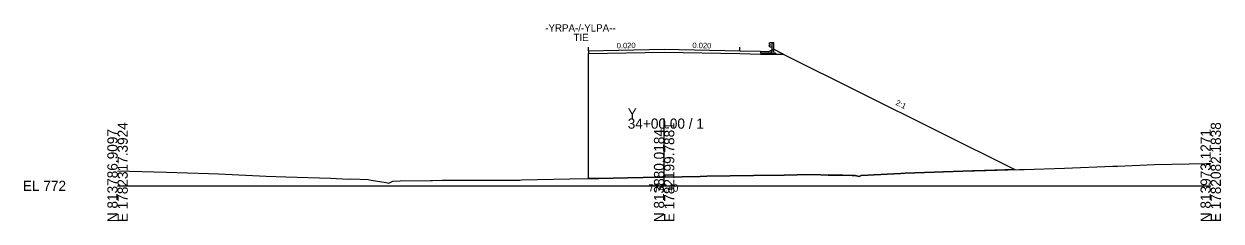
# Model space of a CAD drawing. Extents: x -12583 to 5303, y -44 to 25667.
# Drawn here: x 1974.3 to 2302.8, y 4490.3 to 4544.5 of the extents above; entities that cross this region are included whole.
import ezdxf

# ---------------------------------------------------------------- set-up
doc = ezdxf.new("R2010")
doc.units = 0
for name, color, linetype in [('Exist Cross Section Cell', 7, 'Continuous'), ('Exist XS Center Line Elevation Label', 7, 'Continuous'), ('Exist XS Ground Line', 7, 'Continuous'), ('Prop XS Dump Level', 7, 'Continuous'), ('Prop XS Earthwork Shape', 7, 'Continuous'), ('Prop XS EOT Tick Mark', 7, 'Continuous'), ('Prop XS Finish Grade', 7, 'Continuous'), ('Prop XS Finish Grade CurbGutter', 7, 'Continuous'), ('Prop XS Finish Grade Earthwork', 7, 'Continuous'), ('Prop XS Finish Grade Paved Shoulder', 7, 'Continuous'), ('Prop XS Finish Grade Pavement', 7, 'Continuous'), ('Prop XS Guardrail', 7, 'Continuous'), ('Prop XS Label Text', 7, 'Continuous'), ('Prop XS Pvmt Edge Slope', 7, 'Continuous'), ('Prop XS SE Text', 7, 'Continuous'), ('Prop XS Side Slope Text', 7, 'Continuous'), ('Prop XS Subgrade CurbGutter', 7, 'Continuous'), ('Prop XS Subgrade Earthwork', 7, 'Continuous')]:
    doc.layers.add(name, color=color, linetype=linetype)

msp = doc.modelspace()

# ---------------------------------------------------------------- linework, layer by layer
at = {"layer": 'Exist Cross Section Cell'}
for p, q in [((2150, 4500), (2150, 4518.51)), ((2000, 4500), (2150, 4500)), ((2150, 4500), (2300, 4500))]:
    msp.add_line(p, q, dxfattribs=at)
at = {"layer": 'Exist XS Ground Line'}
for p, q in [((2235.2, 4504.15), (2247.56, 4504.49)), ((2247.56, 4504.49), (2248.8, 4504.53)), ((2248.8, 4504.53), (2259.87, 4504.88)), ((2259.87, 4504.88), (2273.12, 4505.39)), ((2273.12, 4505.39), (2273.83, 4505.42)), ((2273.83, 4505.42), (2274.41, 4505.45)), ((2274.41, 4505.45), (2284.56, 4505.87)), ((2284.56, 4505.87), (2298.85, 4506.14)), ((2298.85, 4506.14), (2300, 4506.17)), ((2000, 4504.15), (2013.44, 4503.72)), ((2013.44, 4503.72), (2024.99, 4503.43)), ((2024.99, 4503.43), (2027.69, 4503.31)), ((2027.69, 4503.31), (2040.82, 4502.7)), ((2040.82, 4502.7), (2046.16, 4502.48)), ((2046.16, 4502.48), (2058.49, 4502.09)), ((2058.49, 4502.09), (2063.28, 4501.84)), ((2063.28, 4501.84), (2064.15, 4501.9)), ((2064.15, 4501.9), (2068.73, 4501.72)), ((2068.73, 4501.72), (2069.63, 4501.6)), ((2069.63, 4501.6), (2073.73, 4500.92)), ((2073.73, 4500.92), (2074.42, 4500.75)), ((2074.42, 4500.75), (2075.59, 4501.28)), ((2075.59, 4501.28), (2077.52, 4501.39)), ((2077.52, 4501.39), (2085.87, 4501.46)), ((2085.87, 4501.46), (2086.39, 4501.47)), ((2086.39, 4501.47), (2089.11, 4501.6)), ((2089.11, 4501.6), (2090.24, 4501.58)), ((2090.24, 4501.58), (2093.21, 4501.56)), ((2093.21, 4501.56), (2110.41, 4501.6)), ((2110.41, 4501.6), (2110.88, 4501.62)), ((2110.88, 4501.62), (2124.08, 4501.97)), ((2124.08, 4501.97), (2132.07, 4502.06)), ((2132.07, 4502.06), (2139.93, 4502.23)), ((2139.93, 4502.23), (2148.52, 4502.38)), ((2148.52, 4502.38), (2150, 4502.4)), ((2150, 4502.4), (2159.92, 4502.58)), ((2159.92, 4502.58), (2161.68, 4502.64)), ((2161.68, 4502.64), (2174.57, 4502.8)), ((2174.57, 4502.8), (2182.98, 4502.93)), ((2182.98, 4502.93), (2186.5, 4503.03)), ((2186.5, 4503.03), (2190.86, 4503.1)), ((2190.86, 4503.1), (2195.02, 4502.91)), ((2195.02, 4502.91), (2199.06, 4502.91)), ((2199.06, 4502.91), (2201.64, 4502.81)), ((2201.64, 4502.81), (2202.45, 4502.81)), ((2202.45, 4502.81), (2203.55, 4502.6)), ((2203.55, 4502.6), (2204.09, 4502.85)), ((2204.09, 4502.85), (2213.01, 4503.33)), ((2213.01, 4503.33), (2214.92, 4503.41)), ((2214.92, 4503.41), (2216.18, 4503.46)), ((2216.18, 4503.46), (2234.59, 4504.13)), ((2234.59, 4504.13), (2235.2, 4504.15))]:
    msp.add_line(p, q, dxfattribs=at)
at = {"layer": 'Prop XS Dump Level'}
for p, q in [((2129.25, 4537.13), (2150, 4537.54)), ((2150, 4537.54), (2170.75, 4537.13))]:
    msp.add_line(p, q, dxfattribs=at)
at = {"layer": 'Prop XS Earthwork Shape'}
msp.add_lwpolyline([(2182.68, 4536.22), (2246.22, 4504.45), (2235.2, 4504.15), (2234.59, 4504.13), (2216.18, 4503.46), (2214.92, 4503.41), (2213.01, 4503.33), (2204.09, 4502.85), (2203.55, 4502.6), (2202.45, 4502.81), (2201.64, 4502.81), (2199.06, 4502.91), (2195.02, 4502.91), (2190.86, 4503.1), (2186.5, 4503.03), (2182.98, 4502.93), (2174.57, 4502.8), (2161.68, 4502.64), (2159.92, 4502.58), (2150, 4502.4), (2148.52, 4502.38), (2139.93, 4502.23), (2132.07, 4502.06), (2129.25, 4502.03), (2129.25, 4536.34), (2150, 4536.75), (2170.73, 4536.34), (2176.42, 4536.22), (2180.81, 4536.22)], close=True, dxfattribs=at)
at = {"layer": 'Prop XS EOT Tick Mark'}
for p, q in [((2129.25, 4537.13), (2129.25, 4538.13)), ((2170.75, 4537.13), (2170.75, 4538.13))]:
    msp.add_line(p, q, dxfattribs=at)
at = {"layer": 'Prop XS Finish Grade'}
for p, q in [((2129.25, 4537.13), (2129.25, 4536.34)), ((2179.44, 4537.26), (2180.02, 4537.55)), ((2182.68, 4536.22), (2180.02, 4537.55))]:
    msp.add_line(p, q, dxfattribs=at)
at = {"layer": 'Prop XS Finish Grade CurbGutter'}
for p, q in [((2178.75, 4536.92), (2179.44, 4537.26)), ((2176.42, 4537.01), (2178.75, 4536.92))]:
    msp.add_line(p, q, dxfattribs=at)
at = {"layer": 'Prop XS Finish Grade Earthwork'}
for p, q in [((2129.25, 4502.03), (2129.25, 4536.34)), ((2182.68, 4536.22), (2246.22, 4504.45))]:
    msp.add_line(p, q, dxfattribs=at)
at = {"layer": 'Prop XS Finish Grade Paved Shoulder'}
msp.add_line((2170.75, 4537.13), (2176.42, 4537.01), dxfattribs=at)
at = {"layer": 'Prop XS Finish Grade Pavement'}
for p, q in [((2129.25, 4537.13), (2150, 4537.54)), ((2150, 4537.54), (2170.75, 4537.13))]:
    msp.add_line(p, q, dxfattribs=at)
at = {"layer": 'Prop XS Guardrail'}
for p, q in [((2178.78, 4539.12), (2178.75, 4539.06)), ((2178.75, 4539.06), (2178.78, 4539)), ((2178.78, 4538.5), (2178.75, 4538.44)), ((2178.75, 4538.44), (2178.78, 4538.38)), ((2179.07, 4539.32), (2178.78, 4539.12)), ((2178.78, 4539), (2179.07, 4538.8)), ((2179.07, 4538.7), (2178.78, 4538.5)), ((2178.78, 4538.38), (2179.07, 4538.18)), ((2179.57, 4539.32), (2179.07, 4539.32)), ((2179.07, 4538.8), (2179.07, 4538.7)), ((2179.07, 4538.18), (2179.57, 4538.18)), ((2180.07, 4539.32), (2179.57, 4539.32)), ((2179.57, 4539.32), (2179.57, 4536.82)), ((2180.07, 4536.82), (2180.07, 4539.32))]:
    msp.add_line(p, q, dxfattribs=at)
at = {"layer": 'Prop XS Pvmt Edge Slope'}
for p, q in [((2179.44, 4536.59), (2180.44, 4536.59)), ((2180.44, 4536.59), (2180.81, 4536.22))]:
    msp.add_line(p, q, dxfattribs=at)
at = {"layer": 'Prop XS Subgrade CurbGutter'}
for p, q in [((2179.44, 4536.59), (2179.44, 4537.26)), ((2176.42, 4537.01), (2176.42, 4536.59)), ((2176.42, 4536.59), (2179.44, 4536.59))]:
    msp.add_line(p, q, dxfattribs=at)
at = {"layer": 'Prop XS Subgrade Earthwork'}
for p, q in [((2129.25, 4536.34), (2150, 4536.75)), ((2150, 4536.75), (2170.73, 4536.34)), ((2170.73, 4536.34), (2176.42, 4536.22)), ((2176.42, 4536.22), (2180.81, 4536.22)), ((2180.81, 4536.22), (2182.68, 4536.22))]:
    msp.add_line(p, q, dxfattribs=at)

# ---------------------------------------------------------------- texts
at = {"layer": 'Exist Cross Section Cell'}
for s, p in [('Y', (2140, 4518.51)), ('34+00.00 / 1', (2140, 4515.71)), ('EL 772', (1974, 4498.6))]:
    msp.add_text(s, height=2.8, dxfattribs=at).set_placement(p)
for s, p in [('E 1782317.3924', (2002.8, 4490)), ('N 813786.9097', (2000, 4490)), ('N 813880.0184', (2150, 4490)), ('E 1782199.7881', (2152.8, 4490)), ('N 813973.1271', (2300, 4490)), ('E 1782082.1838', (2302.8, 4490))]:
    msp.add_text(s, height=2.8, rotation=90, dxfattribs=at).set_placement(p)
at = {"layer": 'Exist XS Center Line Elevation Label'}
msp.add_text('774.40', height=2, dxfattribs=at).set_placement((2145.71, 4498.4))
at = {"layer": 'Prop XS Dump Level'}
msp.add_text('Case2', height=0.04, dxfattribs=at).set_placement((2176.42, 4536.97))
at = {"layer": 'Prop XS Label Text'}
for s, p in [('-YRPA-/-YLPA--', (2117.37, 4542.41)), ('TIE', (2125.11, 4539.79))]:
    msp.add_text(s, height=2, dxfattribs=at).set_placement(p)
at = {"layer": 'Prop XS SE Text'}
for rotation, p in [(1.1458, (2137, 4537.78)), (358.8542, (2157.75, 4537.89))]:
    msp.add_text('0.020', height=1.5, rotation=rotation, dxfattribs=at).set_placement(p)
at = {"layer": 'Prop XS Side Slope Text'}
msp.add_text('2:1', height=1.5, rotation=333.4349, dxfattribs=at).set_placement((2213.38, 4522.35))

doc.saveas('drawing.dxf')
